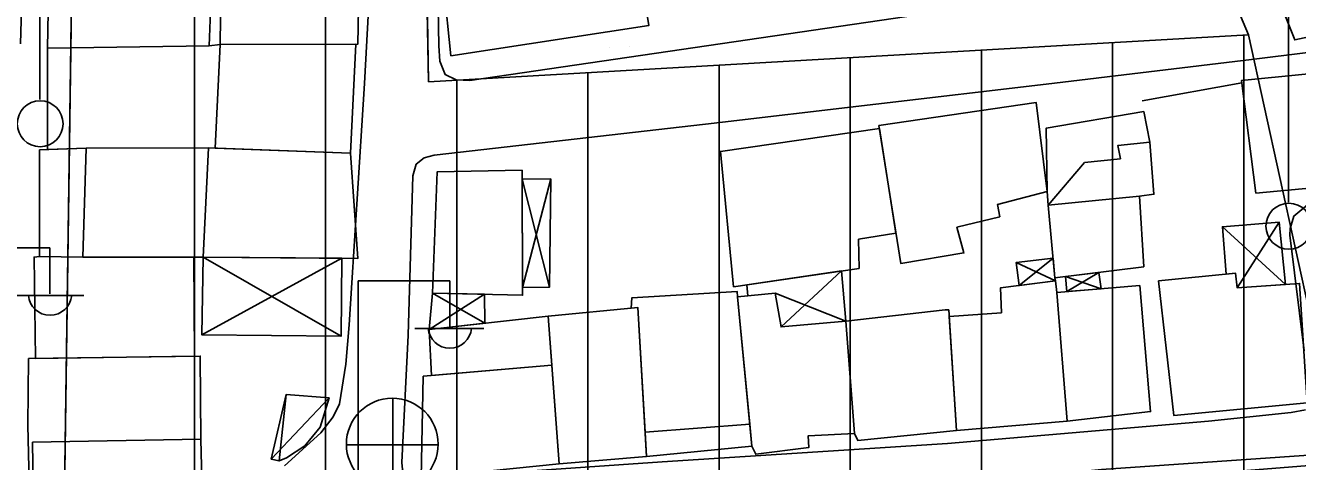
# Model space of a CAD drawing. Extents: x 417997 to 421451, y 4451742 to 4455216.
# Drawn here: x 420618.3 to 420715.3, y 4452691.1 to 4452724.3 of the extents above; entities that cross this region are included whole.
import ezdxf

# ---------------------------------------------------------------- set-up
doc = ezdxf.new("R2010")
doc.units = 0
for name, color, linetype in [('ADA', 7, 'Continuous'), ('ADAKENARI', 7, 'Continuous'), ('B_Mesken', 7, 'Continuous'), ('B_Sundurma', 7, 'Continuous'), ('B_Teras', 7, 'Continuous'), ('Default', 7, 'Continuous'), ('PL_AYA_PARK_DINLENME', 7, 'Continuous'), ('PL_KON_MEV_350', 7, 'Continuous'), ('S_Elektrik_Diregi', 7, 'Continuous'), ('S_Rogar_Kapagi', 7, 'Continuous'), ('Sinir_Duvar_tek_tarafa_ait', 7, 'Continuous'), ('TR_ORTAYOGUNKONUT', 7, 'Continuous'), ('TR_PARKALANI', 7, 'Continuous'), ('Yol_Sose', 7, 'Continuous')]:
    doc.layers.add(name, color=color, linetype=linetype)

# ---------------------------------------------------------------- blocks, each defined once
blk = doc.blocks.new('POINT_DISPLAY')
at = {"layer": 'Default'}
blk.add_line((0, 0), (0, 0), dxfattribs=at)

msp = doc.modelspace()

# ---------------------------------------------------------------- linework, layer by layer
at = {"layer": 'ADA'}
for p, q in [((420649.02, 4452720.062), (420648.069, 4452769.976)), ((420649.02, 4452720.062), (420648.069, 4452769.976)), ((420692.754, 4452768.312), (420711.531, 4452723.627)), ((420692.754, 4452768.312), (420711.531, 4452723.627)), ((420711.531, 4452723.627), (420649.02, 4452720.062)), ((420711.531, 4452723.627), (420649.02, 4452720.062))]:
    msp.add_line(p, q, dxfattribs=at)
at = {"layer": 'ADAKENARI'}
msp.add_line((420621.168, 4452683.195), (420623.576, 4452850.818), dxfattribs=at)
msp.add_line((420621.168, 4452683.195), (420623.576, 4452850.818), dxfattribs=at)
at = {"layer": 'B_Mesken'}
for points in [[(420650.711, 4452722.027), (420650.187, 4452727.293), (420650.623, 4452727.413), (420649.994, 4452730.637), (420649.989, 4452734.631), (420650.598, 4452734.647), (420650.422, 4452736.2), (420662.009, 4452737.69), (420662.376, 4452735.484), (420664.175, 4452735.848), (420665.289, 4452727.545), (420665.815, 4452724.354)], [(420722.896, 4452728.515), (420723.952, 4452725.159), (420715.049, 4452723.243), (420713.023, 4452728.367), (420711.86, 4452727.945), (420709.792, 4452733.199), (420720.925, 4452737.225), (420723.56, 4452731.674), (420724.421, 4452729.593), (420724.708, 4452729.117)], [(420633.216, 4452731.232), (420633.113, 4452722.892), (420643.629, 4452722.933), (420643.767, 4452731.154)], [(420620.11, 4452730.907), (420619.954, 4452722.621), (420632.28, 4452722.786), (420632.592, 4452730.746)], [(420619.962, 4452714.879), (420619.954, 4452722.621), (420632.28, 4452722.786), (420633.113, 4452722.892), (420632.754, 4452714.992), (420632.223, 4452715.011), (420622.916, 4452714.986)], [(420633.113, 4452722.892), (420632.754, 4452714.992), (420643.065, 4452714.623), (420643.46, 4452722.933)], [(420720.054, 4452712.2), (420716.445, 4452711.961), (420712.09, 4452711.574), (420711.004, 4452720.157), (420715.852, 4452720.64), (420719.2, 4452721.281)], [(420683.351, 4452716.725), (420695.346, 4452718.472), (420696.185, 4452711.686), (420692.38, 4452710.691), (420692.561, 4452709.764), (420689.293, 4452708.965), (420689.827, 4452707.007), (420685.009, 4452706.207)], [(420703.549, 4452717.779), (420703.996, 4452715.442), (420704.318, 4452711.482), (420703.21, 4452711.346), (420696.254, 4452710.642), (420696.185, 4452711.686), (420696.094, 4452716.517)], [(420672.268, 4452704.428), (420671.269, 4452714.745), (420683.388, 4452716.49), (420684.647, 4452708.507), (420681.804, 4452708.045), (420681.837, 4452705.831)], [(420619.339, 4452714.856), (420619.343, 4452706.746), (420622.658, 4452706.68), (420631.826, 4452706.672), (420632.223, 4452715.011), (420622.916, 4452714.986)], [(420643.065, 4452714.623), (420643.622, 4452706.594), (420631.826, 4452706.672), (420632.223, 4452715.011)], [(420656.148, 4452713.31), (420656.177, 4452703.784), (420649.311, 4452703.941), (420649.664, 4452713.179)], [(420696.771, 4452705.102), (420696.254, 4452710.642), (420703.21, 4452711.346), (420703.536, 4452705.951)], [(420619.036, 4452698.97), (420618.938, 4452706.693), (420619.343, 4452706.746), (420622.658, 4452706.68), (420631.129, 4452706.672), (420631.162, 4452699.138)], [(420696.906, 4452703.997), (420696.801, 4452704.866), (420692.624, 4452704.353), (420692.689, 4452702.443), (420688.712, 4452702.169), (420689.271, 4452693.473), (420697.693, 4452694.185)], [(420704.66, 4452704.885), (420710.538, 4452705.451), (420710.653, 4452704.348), (420715.421, 4452704.681), (420715.997, 4452695.58), (420705.84, 4452694.605)], [(420665.623, 4452691.478), (420673.665, 4452692.276), (420673.503, 4452693.956), (420672.568, 4452703.664), (420672.551, 4452704.065), (420664.507, 4452703.572), (420664.456, 4452702.784), (420664.978, 4452702.833), (420665.517, 4452693.34)], [(420680.84, 4452701.815), (420681.493, 4452693.233), (420677.955, 4452693.052), (420678, 4452692.169), (420673.959, 4452691.653), (420673.665, 4452692.276), (420672.568, 4452703.664), (420675.443, 4452703.949), (420675.894, 4452701.367)], [(420703.245, 4452704.528), (420704.059, 4452694.911), (420697.693, 4452694.185), (420696.906, 4452703.997)], [(420649.048, 4452701.168), (420649.239, 4452697.673), (420658.412, 4452698.458), (420658.139, 4452702.182)], [(420658.139, 4452702.182), (420664.978, 4452702.833), (420665.623, 4452691.478), (420658.965, 4452690.922)], [(420680.84, 4452701.815), (420688.406, 4452702.67), (420688.68, 4452702.659), (420689.271, 4452693.473), (420681.748, 4452692.695), (420681.493, 4452693.233)], [(420618.513, 4452698.963), (420631.613, 4452699.144), (420631.641, 4452692.809), (420631.751, 4452688.724), (420618.888, 4452687.427), (420618.623, 4452687.407), (420618.464, 4452693.868)], [(420648.599, 4452697.618), (420658.412, 4452698.458), (420658.965, 4452690.922), (420648.44, 4452689.863)]]:
    msp.add_lwpolyline(points, close=True, dxfattribs=at)
at = {"layer": 'B_Sundurma'}
for p, q in [((420658.223, 4452704.394), (420656.15, 4452712.634)), ((420658.342, 4452712.66), (420656.176, 4452704.366)), ((420709.537, 4452709.008), (420714.339, 4452704.606)), ((420713.87, 4452709.349), (420710.653, 4452704.348)), ((420642.401, 4452706.602), (420631.736, 4452700.755)), ((420642.341, 4452700.657), (420631.826, 4452706.672)), ((420693.808, 4452706.266), (420696.801, 4452704.866)), ((420694.037, 4452704.527), (420696.63, 4452706.619)), ((420680.506, 4452705.636), (420675.894, 4452701.367)), ((420697.586, 4452705.205), (420700.295, 4452704.281)), ((420697.668, 4452704.061), (420700.124, 4452705.523)), ((420653.273, 4452703.851), (420649.048, 4452701.168)), ((420653.296, 4452701.642), (420649.311, 4452703.941)), ((420680.84, 4452701.815), (420675.443, 4452703.949)), ((420638.168, 4452696.217), (420637.617, 4452691.153)), ((420637.012, 4452691.282), (420641.434, 4452695.97))]:
    msp.add_line(p, q, dxfattribs=at)
for points in [[(420658.342, 4452712.66), (420658.223, 4452704.394), (420656.176, 4452704.366), (420656.15, 4452712.634)], [(420709.836, 4452705.383), (420709.537, 4452709.008), (420713.87, 4452709.349), (420714.339, 4452704.606), (420710.653, 4452704.348), (420710.538, 4452705.451)], [(420642.401, 4452706.602), (420642.341, 4452700.657), (420631.736, 4452700.755), (420631.826, 4452706.672)], [(420694.037, 4452704.527), (420693.808, 4452706.266), (420696.63, 4452706.619), (420696.771, 4452705.102), (420696.801, 4452704.866)], [(420680.506, 4452705.636), (420680.84, 4452701.815), (420675.894, 4452701.367), (420675.443, 4452703.949), (420673.354, 4452703.742), (420673.282, 4452704.577)], [(420697.668, 4452704.061), (420697.586, 4452705.205), (420700.124, 4452705.523), (420700.295, 4452704.281)], [(420653.273, 4452703.851), (420653.296, 4452701.642), (420649.048, 4452701.168), (420649.311, 4452703.941)], [(420637.012, 4452691.282), (420638.168, 4452696.217), (420641.434, 4452695.97), (420640.753, 4452693.715), (420639.574, 4452692.3), (420638.176, 4452691.387), (420637.617, 4452691.153)]]:
    msp.add_lwpolyline(points, close=True, dxfattribs=at)
at = {"layer": 'B_Teras'}
for points in [[(420622.916, 4452714.986), (420622.658, 4452706.68), (420631.826, 4452706.672), (420632.223, 4452715.011)], [(420699.016, 4452713.899), (420701.764, 4452714.189), (420701.566, 4452715.199), (420703.996, 4452715.442), (420704.318, 4452711.482), (420703.21, 4452711.346), (420696.254, 4452710.642)], [(420664.507, 4452703.572), (420664.456, 4452702.784), (420664.978, 4452702.833), (420665.517, 4452693.34), (420673.503, 4452693.956), (420672.568, 4452703.664), (420672.551, 4452704.065)], [(420618.826, 4452692.57), (420631.641, 4452692.809), (420631.751, 4452688.724), (420618.888, 4452687.427)]]:
    msp.add_lwpolyline(points, close=True, dxfattribs=at)
at = {"layer": 'PL_AYA_PARK_DINLENME'}
msp.add_lwpolyline([(420692.754, 4452768.312), (420711.531, 4452723.627), (420649.02, 4452720.062), (420648.069, 4452769.976)], close=True, dxfattribs=at)
msp.add_lwpolyline([(420692.754, 4452768.312), (420711.531, 4452723.627), (420649.02, 4452720.062), (420648.069, 4452769.976)], close=True, dxfattribs=at)
at = {"layer": 'PL_KON_MEV_350'}
msp.add_lwpolyline([(420798.57, 4452702.426), (420818.793, 4452638.946), (420784.819, 4452629.405), (420782.749, 4452656.876), (420722.16, 4452656.026), (420718.683, 4452691.009), (420711.531, 4452723.627), (420692.754, 4452768.312), (420648.069, 4452769.976), (420649.02, 4452720.062), (420711.531, 4452723.627), (420718.683, 4452691.009), (420621.168, 4452683.195), (420623.576, 4452850.818), (420633.719, 4452860.896), (420710.929, 4452861.508), (420711.484, 4452836.518), (420740.454, 4452847.569), (420768.045, 4452789.734), (420783.533, 4452799.414), (420807.351, 4452743.646), (420777.846, 4452729.807), (420780.698, 4452695.105)], close=True, dxfattribs=at)
at = {"layer": 'S_Elektrik_Diregi'}
for p, q in [((420619.365, 4452718.692), (420619.365, 4452736.193)), ((420714.57, 4452710.88), (420714.57, 4452728.38)), ((420613.151, 4452707.397), (420620.151, 4452707.397)), ((420620.151, 4452703.897), (420620.151, 4452707.397)), ((420643.638, 4452704.881), (420650.638, 4452704.881)), ((420643.638, 4452687.381), (420643.638, 4452704.881)), ((420650.638, 4452701.381), (420650.638, 4452704.881)), ((420617.491, 4452703.757), (420622.741, 4452703.757)), ((420647.978, 4452701.241), (420653.228, 4452701.241))]:
    msp.add_line(p, q, dxfattribs=at)
for centre in [(420619.401, 4452716.857), (420714.606, 4452709.044)]:
    msp.add_circle(centre, 1.75, dxfattribs=at)
for centre in [(420620.152, 4452703.91), (420650.638, 4452701.394)]:
    msp.add_arc(centre, 1.658, 184.83843, 355.14641, dxfattribs=at)
at = {"layer": 'S_Rogar_Kapagi'}
for p, q in [((420646.302, 4452688.903), (420646.302, 4452695.903)), ((420642.732, 4452692.368), (420649.732, 4452692.368))]:
    msp.add_line(p, q, dxfattribs=at)
msp.add_circle((420646.249, 4452692.431), 3.5, dxfattribs=at)
at = {"layer": 'Sinir_Duvar_tek_tarafa_ait'}
msp.add_lwpolyline([(420703.418, 4452718.605), (420711.027, 4452719.977)], dxfattribs=at)
at = {"layer": 'TR_ORTAYOGUNKONUT'}
for p, q in [((420641.168, 4452684.798), (420641.168, 4452860.955)), ((420641.168, 4452684.798), (420641.168, 4452860.955)), ((420631.168, 4452683.996), (420631.168, 4452858.361)), ((420631.168, 4452683.996), (420631.168, 4452858.361)), ((420711.168, 4452690.407), (420711.168, 4452723.606)), ((420711.168, 4452690.407), (420711.168, 4452723.606)), ((420691.168, 4452688.804), (420691.168, 4452722.466)), ((420691.168, 4452688.804), (420691.168, 4452722.466)), ((420701.168, 4452689.606), (420701.168, 4452723.036)), ((420701.168, 4452689.606), (420701.168, 4452723.036)), ((420671.168, 4452687.202), (420671.168, 4452721.325)), ((420671.168, 4452687.202), (420671.168, 4452721.325)), ((420681.168, 4452688.003), (420681.168, 4452721.895)), ((420681.168, 4452688.003), (420681.168, 4452721.895)), ((420661.168, 4452686.4), (420661.168, 4452720.754)), ((420661.168, 4452686.4), (420661.168, 4452720.754)), ((420651.168, 4452685.599), (420651.168, 4452720.184)), ((420651.168, 4452685.599), (420651.168, 4452720.184))]:
    msp.add_line(p, q, dxfattribs=at)
at = {"layer": 'Yol_Sose'}
for points in [[(420642.953, 4452701.532), (420644.13, 4452719.932), (420645.198, 4452739.595), (420645.878, 4452754.839), (420646.373, 4452764.133), (420646.291, 4452765.414), (420646.17, 4452766.055), (420645.818, 4452766.662), (420645.339, 4452766.958), (420644.166, 4452767.142), (420631.059, 4452767.309), (420620.805, 4452767.372), (420619.888, 4452767.27), (420619.244, 4452766.535), (420619.008, 4452765.611), (420619.049, 4452758.61), (420618.333, 4452738.198), (420617.903, 4452722.952)], [(420649.531, 4452737.322), (420649.796, 4452722.785), (420649.884, 4452721.637), (420650.277, 4452720.607), (420651.124, 4452720.195), (420652.161, 4452720.164), (420689.465, 4452725.61)], [(420715.865, 4452695.05), (420714.77, 4452694.836), (420708.484, 4452694.178), (420688.576, 4452692.485), (420666.812, 4452691.072), (420648.48, 4452689.813), (420647.567, 4452689.876), (420647.252, 4452689.988), (420647.035, 4452690.494), (420646.967, 4452691.041), (420647.458, 4452700.74), (420647.815, 4452712.884), (420648.072, 4452713.766), (420648.689, 4452714.245), (420649.45, 4452714.467), (420670.117, 4452716.824), (420696.111, 4452719.878), (420711.763, 4452721.762), (420732.611, 4452724.344)], [(420716.173, 4452710.789), (420714.991, 4452709.812), (420714.707, 4452708.868), (420714.67, 4452708.368), (420715.779, 4452699.552)], [(420638.029, 4452690.765), (420640.809, 4452693.286), (420641.74, 4452694.508), (420642.217, 4452695.511), (420642.714, 4452698.533), (420642.953, 4452701.532)], [(420747.766, 4452661.647), (420722.061, 4452659.345), (420697.127, 4452657.51), (420672.32, 4452655.356), (420647.777, 4452653.472), (420625.053, 4452651.747), (420622.471, 4452651.494), (420621.477, 4452651.489), (420620.811, 4452651.608), (420620.589, 4452651.93), (420620.466, 4452652.354), (420619.558, 4452666.115), (420618.394, 4452682.417), (420618.453, 4452683.119), (420618.846, 4452683.84), (420619.404, 4452684.022), (420638.112, 4452685.251), (420656.609, 4452686.477), (420681.035, 4452688.595), (420700.32, 4452690.489), (420722.746, 4452692.054), (420748.105, 4452693.898)]]:
    msp.add_lwpolyline(points, dxfattribs=at)

# ---------------------------------------------------------------- block references
at = {"layer": 'TR_PARKALANI', "xscale": 0.1, "yscale": 0.10000000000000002}
for p in [(420662.842, 4452722.666), (420662.842, 4452722.666), (420664.369, 4452722.761), (420664.369, 4452722.761)]:
    msp.add_blockref('POINT_DISPLAY', p, dxfattribs=at)

doc.saveas('drawing.dxf')
